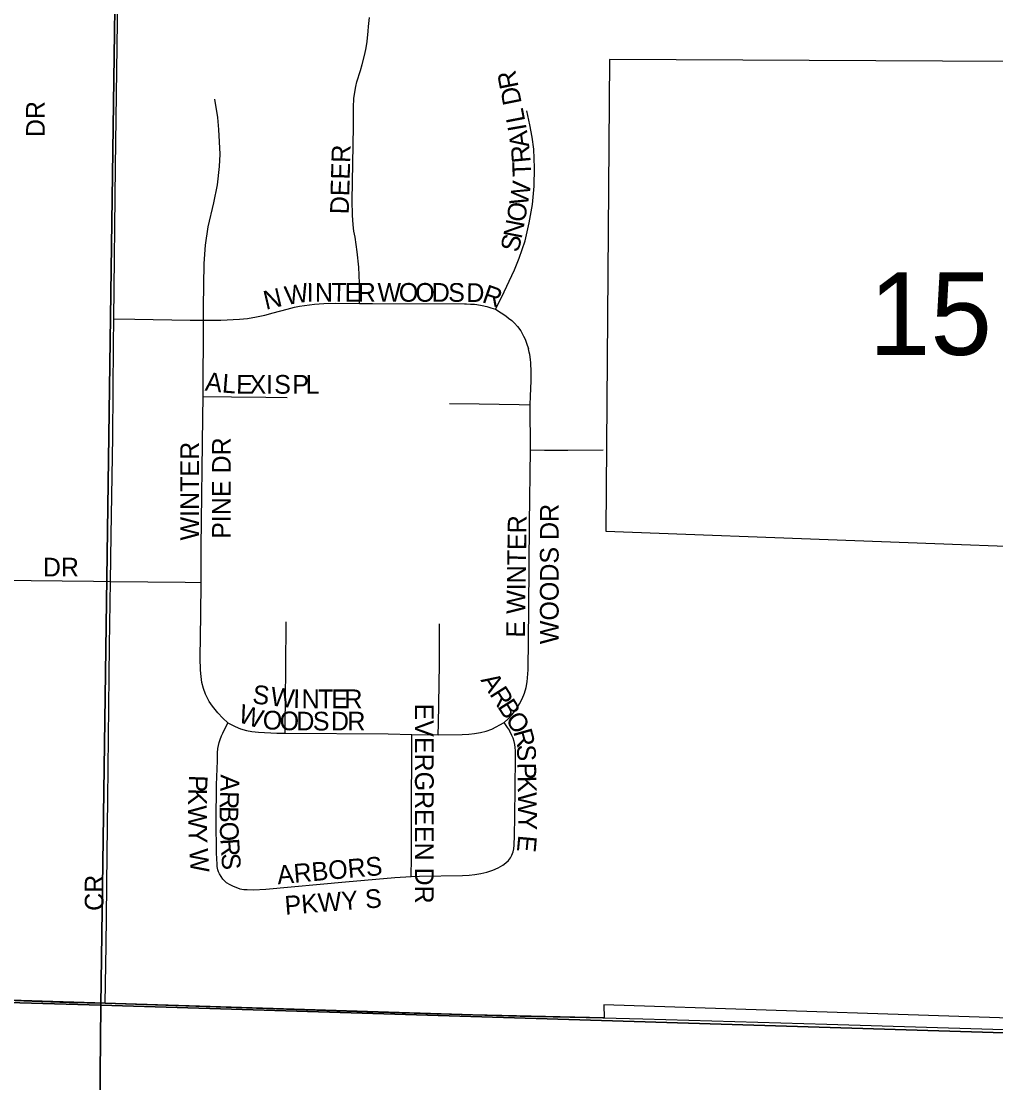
# Model space of a CAD drawing. Extents: x 1587405 to 1714697, y 1028970 to 1155083.
# Drawn here: x 1666686 to 1669292, y 1107733 to 1110570 of the extents above; entities that cross this region are included whole.
import ezdxf

# ---------------------------------------------------------------- set-up
doc = ezdxf.new("R2010")
doc.units = 0
for name, color, linetype in [('GM_X_City_Street', 7, 'Continuous'), ('GM_X_City_Street_Text', 7, 'Continuous'), ('GM_X_Corporation', 7, 'Continuous'), ('GM_X_County_Road', 7, 'Continuous'), ('GM_X_Section', 7, 'Continuous'), ('GM_X_Section_Text', 7, 'Continuous'), ('GM_X_State_Route', 7, 'Continuous')]:
    doc.layers.add(name, color=color, linetype=linetype)

msp = doc.modelspace()

# ---------------------------------------------------------------- linework, layer by layer
at = {"layer": 'GM_X_City_Street'}
for points in [[(1666942.3, 1110502.9), (1666945, 1110705.7), (1666950.2, 1111050), (1666951.5, 1111230.4), (1666955.2, 1111476.3), (1666961.8, 1111951.8), (1666964.6, 1112053.2)], [(1667591, 1109816.2), (1667590.7, 1109838), (1667590.3, 1109870), (1667589.2, 1109913.1), (1667584.6, 1109954.2), (1667578.8, 1109992.8), (1667575.7, 1110009.6), (1667573.5, 1110026.3), (1667572, 1110051.5), (1667570.8, 1110091.1), (1667574.6, 1110288.9), (1667574.5, 1110340.5), (1667575.5, 1110363.6), (1667576.9, 1110375.6), (1667580.5, 1110396.2), (1667583.6, 1110408.3), (1667593.2, 1110438.8), (1667598.1, 1110454.5), (1667604.9, 1110482), (1667608.1, 1110498.9), (1667610.7, 1110515.9), (1667614.1, 1110543.4), (1667615, 1110556.3), (1667616.9, 1110580.4)], [(1666933.3, 1109775.2), (1666938.1, 1110180.9), (1666942.3, 1110502.9)], [(1667173.4, 1109771.2), (1667173.6, 1109807.2), (1667175.2, 1109922.4), (1667178.9, 1109971.6), (1667186, 1110020.4), (1667200.7, 1110084.6), (1667210.7, 1110133), (1667216.6, 1110182), (1667217.7, 1110214.9), (1667214.9, 1110280.7), (1667212, 1110313.4), (1667204.2, 1110362.1)], [(1667954.5, 1109800.3), (1667970.3, 1109831.6), (1668005.4, 1109906.1), (1668017.9, 1109936.6), (1668033.2, 1109983.4), (1668044.6, 1110031.5), (1668052.8, 1110080.2), (1668057.7, 1110129.4), (1668058.8, 1110178.8), (1668056.3, 1110228.2), (1668052.3, 1110260.8), (1668045.9, 1110293.1), (1668038, 1110330.4)], [(1667173.4, 1109771.2), (1667219.9, 1109771), (1667269.3, 1109773.8), (1667291.4, 1109776.1), (1667315.1, 1109779.9), (1667337.6, 1109784.9), (1667359.7, 1109790.6), (1667397.3, 1109800.4), (1667416.7, 1109805.7), (1667429.8, 1109808.5), (1667443.1, 1109810.8), (1667470.4, 1109814.2), (1667494.9, 1109815.6), (1667527.2, 1109816.4), (1667591, 1109816.2)], [(1667591, 1109816.2), (1667625.4, 1109816.1), (1667871.3, 1109814.8), (1667876.3, 1109814.8), (1667887.2, 1109814.4), (1667892.3, 1109814.2), (1667897.6, 1109813.7), (1667904.1, 1109812.8), (1667918.9, 1109810.1), (1667931.2, 1109807.4), (1667941.7, 1109804.5), (1667954.5, 1109800.3)], [(1667954.5, 1109800.3), (1667969.5, 1109790.6), (1667981.4, 1109782.9), (1667988.9, 1109777), (1667997.7, 1109770.2), (1668005.3, 1109763.2), (1668013.3, 1109754.2), (1668021.9, 1109742.4), (1668025.7, 1109736.1), (1668029.4, 1109728.9), (1668033.5, 1109720.6), (1668037.5, 1109709.8), (1668042.2, 1109694.3)], [(1666924.5, 1109073), (1666926.2, 1109197), (1666931.1, 1109459.3), (1666932.5, 1109705.4), (1666933.3, 1109775.2)], [(1666933.3, 1109775.2), (1666990, 1109774.1), (1667137.6, 1109771.1), (1667173.4, 1109771.2)], [(1667172.3, 1109567.7), (1667173.4, 1109771.2)], [(1668047, 1109544.9), (1668048.1, 1109568.3), (1668049.3, 1109609.1), (1668049.6, 1109633), (1668048.4, 1109657.4), (1668047.6, 1109665.9), (1668045.7, 1109679.5), (1668044.5, 1109685.4), (1668042.2, 1109694.3)], [(1667166.9, 1109070.6), (1667167.2, 1109165.1), (1667172, 1109510.8), (1667172.3, 1109567.7)], [(1667172.3, 1109567.7), (1667248, 1109566), (1667340, 1109565.3), (1667397, 1109565)], [(1667831.1, 1109548.5), (1667910.6, 1109547.8), (1668017.3, 1109545.6), (1668047, 1109544.9)], [(1668047.9, 1109424.4), (1668047, 1109544.9)], [(1667977.3, 1108696), (1667988.4, 1108705.7), (1667998.8, 1108717.2), (1668009.9, 1108732.2), (1668018.4, 1108745.5), (1668025.7, 1108759.6), (1668031.6, 1108774.3), (1668036, 1108789.5), (1668039, 1108805.1), (1668041.8, 1108837.1), (1668043.7, 1109000.1), (1668045.1, 1109228.9), (1668047.9, 1109424.4)], [(1668047.9, 1109424.4), (1668085.2, 1109423.8), (1668147.6, 1109423.8), (1668241.9, 1109424.7)], [(1666628.3, 1109076.7), (1666879.6, 1109073.5), (1666924.5, 1109073)], [(1666912.8, 1108099.8), (1666914.1, 1108177.5), (1666915.8, 1108344.3), (1666917.4, 1108491.9), (1666922.1, 1108901.9), (1666924.5, 1109073)], [(1666924.5, 1109073), (1667124.7, 1109070.9), (1667166.9, 1109070.6)], [(1667238.5, 1108695.2), (1667225.6, 1108707.2), (1667211.7, 1108721.6), (1667197.6, 1108739.4), (1667188.9, 1108751.9), (1667179.1, 1108771.9), (1667173.3, 1108787.3), (1667169.3, 1108803.3), (1667166.8, 1108819.4), (1667165.3, 1108835.8), (1667164.6, 1108868.8), (1667166.5, 1108984.1), (1667166.9, 1109070.6)], [(1667391.7, 1108667.2), (1667391.6, 1108694.7), (1667392.8, 1108756.7), (1667393.2, 1108841.7), (1667394.9, 1108964.9)], [(1667801.3, 1108663.2), (1667801.5, 1108692.8), (1667804.1, 1108851.7), (1667804.7, 1108917.5), (1667804.2, 1108959.5)], [(1667240.5, 1108264.4), (1667235.2, 1108267.9), (1667230.9, 1108271.7), (1667224.8, 1108277.7), (1667220.4, 1108284.1), (1667216.5, 1108291.2), (1667213.7, 1108297.3), (1667211.9, 1108302.2), (1667210.8, 1108306.7), (1667210.3, 1108311.1), (1667210, 1108314.6), (1667209.6, 1108319.8), (1667209.5, 1108328.6), (1667208.6, 1108350.3), (1667207.2, 1108430.3), (1667208.5, 1108529.7), (1667211.1, 1108594), (1667211.3, 1108615.2), (1667212.2, 1108626.8), (1667215.4, 1108643), (1667217.8, 1108651), (1667221.5, 1108660.7), (1667225.1, 1108667.9), (1667238.5, 1108695.2)], [(1667238.5, 1108695.2), (1667258, 1108685.5), (1667272.7, 1108679.5), (1667288, 1108674.9), (1667302.8, 1108672.1), (1667320.4, 1108670), (1667369.4, 1108667.3), (1667391.7, 1108667.2)], [(1667801.3, 1108663.2), (1667865.4, 1108664), (1667882.6, 1108664.5), (1667897.9, 1108666.4), (1667913.9, 1108669), (1667929.2, 1108673.2), (1667944.5, 1108678.4), (1667977.3, 1108696)], [(1667988.6, 1108327.1), (1667994, 1108334.6), (1667997.8, 1108341.4), (1668001.1, 1108350.3), (1668002.9, 1108358.5), (1668003.8, 1108367.8), (1668005.1, 1108393.7), (1668005.8, 1108444.2), (1668008, 1108600.3), (1668007.7, 1108619.9), (1668007, 1108629.2), (1668005.5, 1108637.5), (1668004.2, 1108645), (1668001, 1108653.7), (1667998.2, 1108660.9), (1667992.8, 1108672.9), (1667991.2, 1108675.7), (1667986.3, 1108682.9), (1667977.3, 1108696)], [(1667391.7, 1108667.2), (1667667.3, 1108665.3), (1667730.7, 1108664.3)], [(1667728.6, 1108284.3), (1667729.4, 1108334.5), (1667729.6, 1108452.4), (1667730.8, 1108635.4), (1667730.7, 1108664.3)], [(1667730.7, 1108664.3), (1667801.3, 1108663.2)], [(1667728.6, 1108284.3), (1667750.7, 1108285.5), (1667866.3, 1108287.3), (1667883.4, 1108288.2), (1667899.1, 1108289.9), (1667915.3, 1108292.5), (1667931.4, 1108296.2), (1667947, 1108301.3), (1667961, 1108307.7), (1667974.1, 1108314.7), (1667981.7, 1108320.8), (1667988.6, 1108327.1)], [(1667240.5, 1108264.4), (1667253.1, 1108258.3), (1667264.2, 1108253.7), (1667270.6, 1108251.9), (1667281.2, 1108250), (1667290.6, 1108249.4), (1667307.1, 1108249.1), (1667339.9, 1108250.4), (1667553.4, 1108270.4), (1667684.8, 1108281.9), (1667728.6, 1108284.3)]]:
    msp.add_lwpolyline(points, dxfattribs=at)
at = {"layer": 'GM_X_Corporation'}
for points in [[(1670929.7, 1110454.2), (1668259.1, 1110468.3), (1668249.6, 1109207.5), (1669581.1, 1109157.9)], [(1669545.9, 1107898.4), (1668244.1, 1107941.2), (1668244.6, 1107906.3), (1667892.8, 1107915.1), (1666910.4, 1107946.1), (1666601.4, 1107955.6)]]:
    msp.add_lwpolyline(points, dxfattribs=at)
at = {"layer": 'GM_X_County_Road'}
msp.add_lwpolyline([(1666910.4, 1107946.1), (1666912.8, 1108099.8)], dxfattribs=at)
at = {"layer": 'GM_X_Section'}
for points in [[(1666972.8, 1113204.7), (1666899, 1107940.3), (1661543.6, 1108095.1), (1661579.6, 1113384)], [(1672274.3, 1113050.6), (1672224.4, 1107777.8), (1666899, 1107940.3), (1666972.8, 1113204.7)], [(1661543.6, 1108095.1), (1666899, 1107940.3), (1666847.1, 1102659.7), (1661485.6, 1102806.5)], [(1666899, 1107940.3), (1672224.4, 1107777.8), (1672144.7, 1102517.4), (1666847.1, 1102659.7)]]:
    msp.add_lwpolyline(points, close=True, dxfattribs=at)
at = {"layer": 'GM_X_State_Route'}
msp.add_lwpolyline([(1665857, 1107984.5), (1666060.2, 1107975.6), (1666422.3, 1107961.8), (1666601.4, 1107955.6), (1666715.4, 1107951.6), (1666813.9, 1107947.6), (1666910.4, 1107946.1), (1667314.8, 1107932.5), (1667610, 1107923.1), (1668020, 1107911.5), (1668241.5, 1107906.3), (1668348.1, 1107903.9), (1668840.2, 1107889.8), (1669906.3, 1107857.5), (1670398.2, 1107841.9), (1670889.2, 1107825.8), (1670936.6, 1107824.3)], dxfattribs=at)

# ---------------------------------------------------------------- texts
at = {"layer": 'GM_X_City_Street_Text'}
for s, rotation, p in [('R', 101.3123, (1668016.1, 1110394.7)), ('D', 101.3099, (1668024.7, 1110351.6)), ('DR', 90, (1666749.2, 1110260.5)), ('L', 101.0034, (1668034, 1110303.8)), ('I', 99.8942, (1668038, 1110281.1)), ('A', 98.2373, (1668044.6, 1110236)), ('DEER', 88.4526, (1667561.7, 1110053.9)), ('R', 95.3645, (1668048.6, 1110193.8)), ('T', 92.0772, (1668050.1, 1110155.5)), ('W', 80.9361, (1668040, 1110075.3)), ('O', 80.092, (1668032.3, 1110031.1)), ('N', 79.124, (1668023.8, 1109987)), ('S', 76.7391, (1668015.3, 1109950.5)), ('N', 13.1191, (1667340.2, 1109798.8)), ('W', 9.3214, (1667395, 1109811.6)), ('I', 0.5681, (1667449.4, 1109820.7)), ('N', 0.1312, (1667471.4, 1109820.9)), ('T', 359.8634, (1667515.3, 1109821)), ('E', 359.8823, (1667550.5, 1109820.9)), ('R', 359.8754, (1667585.7, 1109820.9)), ('W', 359.8816, (1667638.5, 1109820.8)), ('O', 359.8803, (1667695.7, 1109820.6)), ('O', 359.8688, (1667739.7, 1109820.6)), ('D', 359.8912, (1667783.7, 1109820.5)), ('S', 359.8907, (1667827.7, 1109820.4)), ('D', 359.1694, (1667875.9, 1109820.3)), ('R', 340.4899, (1667915.7, 1109820.4)), ('A', 353.4281, (1667176.3, 1109583.4)), ('L', 355.3274, (1667221.8, 1109578.2)), ('E', 359.2047, (1667260.5, 1109575.2)), ('X', 359.9929, (1667296.5, 1109574.7)), ('I', 0, (1667340.5, 1109574.7)), ('S', 0, (1667362.5, 1109574.7)), ('P', 0, (1667410.9, 1109574.7)), ('L', 0, (1667446.1, 1109574.7)), ('WINTER', 90, (1667161.4, 1109182.5)), ('PINE DR', 90, (1667246.4, 1109186.9)), ('WOODS DR', 90, (1668123, 1108905.3)), ('E WINTER', 89.1467, (1668032.6, 1108922.7)), ('DR', 0, (1666743.9, 1109086.3)), ('A', 302.3019, (1667913.4, 1108809.3)), ('S', 353.2375, (1667302.5, 1108747.5)), ('W', 353.242, (1667350.6, 1108741.8)), ('I', 358.9663, (1667412.8, 1108734.7)), ('N', 0.0154, (1667435.8, 1108734.3)), ('T', 0, (1667479.8, 1108734.3)), ('E', 0, (1667515, 1108734.3)), ('R', 0, (1667550.2, 1108734.3)), ('R', 302.3259, (1667936.9, 1108772)), ('B', 302.3092, (1667958.1, 1108738.6)), ('W', 342.7934, (1667263.2, 1108698.2)), ('O', 356.3673, (1667330.5, 1108678.9)), ('O', 358.5178, (1667376.4, 1108676)), ('D', 359.7337, (1667421.6, 1108674.9)), ('S', 359.9956, (1667465.8, 1108674.7)), ('D', 359.9929, (1667514.2, 1108674.7)), ('R', 359.9941, (1667558.2, 1108674.7)), ('EVERGREEN DR', 270, (1667739, 1108746.9)), ('O', 302.3061, (1667979.3, 1108705.1)), ('R', 285.762, (1668001.2, 1108671.4)), ('S', 271.6397, (1668011.5, 1108636.5)), ('P', 270.8865, (1668012.7, 1108588.3)), ('P', 267.9507, (1667134.7, 1108556)), ('A', 268.0763, (1667219.8, 1108557.3)), ('K', 270.8744, (1668013.3, 1108553.1)), ('K', 268.4891, (1667133.4, 1108520.3)), ('R', 268.1044, (1667218.3, 1108513.3)), ('W', 270.8681, (1668013.9, 1108509.1)), ('W', 270.2943, (1667132.3, 1108474.6)), ('B', 268.8182, (1667216.9, 1108473.1)), ('Y', 270.8744, (1668014.8, 1108451.9)), ('Y', 272.168, (1667132.6, 1108415.7)), ('O', 272.8121, (1667216.2, 1108429.7)), ('R', 273.8056, (1667218.4, 1108384.8)), ('E', 264.6918, (1668015.5, 1108396.2)), ('W', 273.6946, (1667135.1, 1108357.1)), ('S', 273.843, (1667221, 1108345.2)), ('ARBORS', 5.1033, (1667372.3, 1108263.5)), ('CR', 90, (1666906.1, 1108192.5)), ('PKWY S', 4.401, (1667392.3, 1108182.1))]:
    msp.add_text(s, height=50, rotation=rotation, dxfattribs=at).set_placement(p)
at = {"layer": 'GM_X_Section_Text'}
msp.add_text('15', height=221, rotation=0, dxfattribs=at).set_placement((1668952.7, 1109678.4))

doc.saveas('drawing.dxf')
